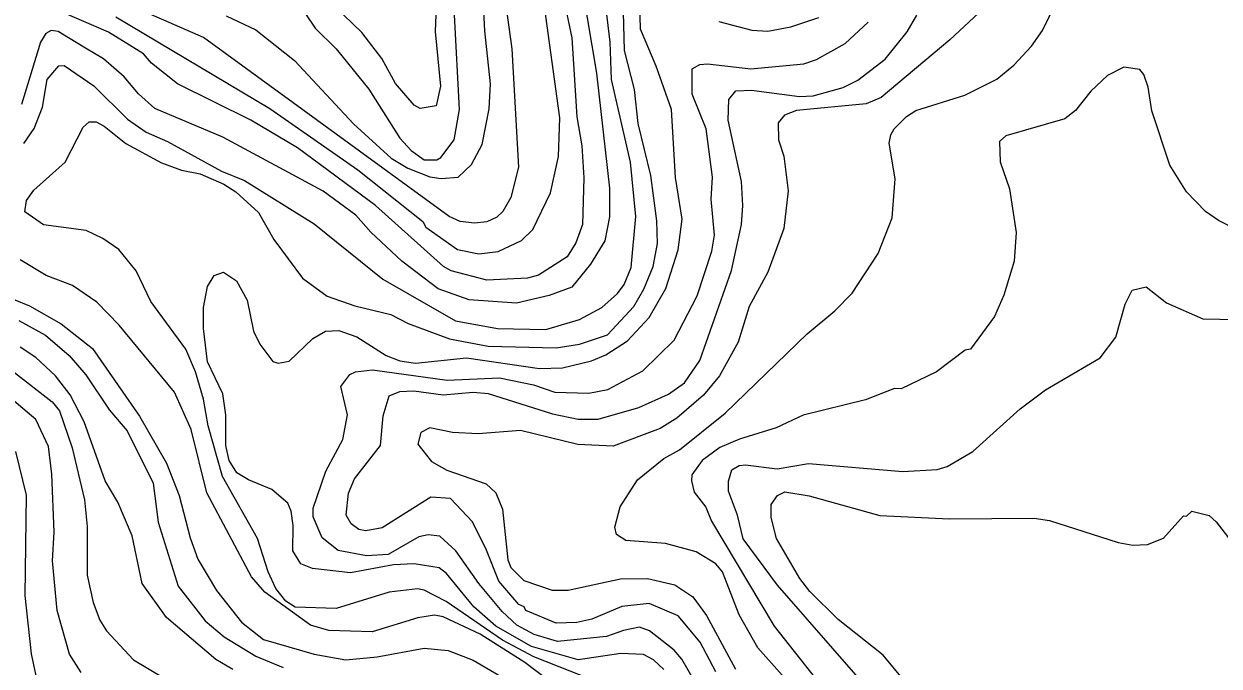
# Model space of a CAD drawing. Extents: x 673.3 to 698.5, y 6984.3 to 7012.3.
# Drawn here: x 683.611 to 685.086, y 6993.56 to 6994.352 of the extents above; entities that cross this region are included whole.
import ezdxf

# ---------------------------------------------------------------- set-up
doc = ezdxf.new("R2010")
doc.units = 0
doc.header["$LTSCALE"] = 0.032
doc.layers.add('1', color=7, linetype='Continuous', lineweight=25)
doc.layers.add('2', color=7, linetype='Continuous', lineweight=13)

msp = doc.modelspace()

# ---------------------------------------------------------------- linework, layer by layer
at = {"layer": '1'}
for points in [[(684.2947, 6994.4287), (684.3176, 6994.2916), (684.3339, 6994.1495), (684.3338, 6994.1141), (684.3281, 6994.0845), (684.3103, 6994.056), (684.2873, 6994.0273), (684.2594, 6994.017), (684.2192, 6994.0078), (684.1606, 6994.0117), (684.1223, 6994.0255), (684.0774, 6994.0596), (684.0392, 6994.0954), (684.0208, 6994.1162), (683.9807, 6994.146), (683.8568, 6994.2128), (683.7729, 6994.2478), (683.7529, 6994.2661), (683.735, 6994.2873), (683.7097, 6994.3092), (683.6874, 6994.3226), (683.6663, 6994.3353), (683.6536, 6994.3431), (683.6448, 6994.3441), (683.6384, 6994.3407), (683.632, 6994.3297), (683.6083, 6994.2531)], [(683.9589, 6994.3647), (683.9708, 6994.347), (683.9964, 6994.3215), (684.037, 6994.2718), (684.0752, 6994.2112), (684.0893, 6994.196), (684.1053, 6994.1845), (684.1209, 6994.1845), (684.1259, 6994.1875), (684.1422, 6994.2094), (684.1489, 6994.2466), (684.1426, 6994.3636)], [(684.033, 6993.7268), (684.0246, 6993.7283), (684.015, 6993.7353), (684.009, 6993.7461), (684.0116, 6993.773), (684.0191, 6993.7908), (684.0511, 6993.8319), (684.0545, 6993.8687), (684.0619, 6993.8931), (684.0752, 6993.8988), (684.0922, 6993.8994), (684.1286, 6993.8946), (684.1654, 6993.8977), (684.184, 6993.8962), (684.2636, 6993.8712), (684.2952, 6993.8644), (684.32, 6993.8644), (684.3701, 6993.8788), (684.4065, 6993.8955), (684.4265, 6993.9092), (684.4453, 6993.9369), (684.4845, 6994.0479), (684.4967, 6994.1049), (684.4984, 6994.1281), (684.4967, 6994.158), (684.4803, 6994.2336), (684.4812, 6994.2593), (684.4897, 6994.2699), (684.5091, 6994.2707), (684.5682, 6994.2627), (684.5852, 6994.2637), (684.6222, 6994.2738), (684.6402, 6994.2831), (684.6739, 6994.3088), (684.7012, 6994.3427), (684.713, 6994.3633)], [(683.5981, 6994.0126), (683.6182, 6994.0043), (683.6573, 6993.9822), (683.6959, 6993.9517), (683.7541, 6993.8682), (683.7872, 6993.8101), (683.8029, 6993.7704), (683.8164, 6993.7181), (683.826, 6993.6918), (683.8491, 6993.6531), (683.8796, 6993.6141), (683.9071, 6993.5924), (683.9694, 6993.5745), (684.0085, 6993.5672), (684.0472, 6993.5711), (684.1051, 6993.5816), (684.1348, 6993.5791), (684.1655, 6993.567)], [(683.6303, 6993.5302), (683.6208, 6993.5747), (683.613, 6993.6469), (683.6146, 6993.7707), (683.6015, 6993.8247)], [(684.6974, 6993.5417), (684.6715, 6993.5731), (684.6158, 6993.6173), (684.5808, 6993.6516), (684.5685, 6993.6679), (684.5398, 6993.7172), (684.5334, 6993.743), (684.5334, 6993.7593), (684.541, 6993.7703), (684.5503, 6993.7747), (684.5802, 6993.77), (684.6671, 6993.7454), (684.7532, 6993.7414), (684.8577, 6993.7422), (684.8767, 6993.7394), (684.9613, 6993.7121), (684.9793, 6993.7089), (684.9975, 6993.7097), (685.0172, 6993.7174), (685.042, 6993.7451), (685.0457, 6993.7449), (685.0523, 6993.751), (685.0737, 6993.7455), (685.0823, 6993.7379), (685.1086, 6993.7038)], [(684.4648, 6993.5527), (684.4457, 6993.5892), (684.4184, 6993.6217), (684.3829, 6993.637), (684.3492, 6993.6331), (684.3121, 6993.6178), (684.2935, 6993.6135), (684.2678, 6993.6128), (684.2305, 6993.6282), (684.2286, 6993.6329), (684.2221, 6993.6358), (684.1972, 6993.6646), (684.1822, 6993.7026), (684.1646, 6993.7378), (684.1377, 6993.7664), (684.1133, 6993.7681), (684.0534, 6993.7303), (684.033, 6993.7268)], [(684.1655, 6993.567), (684.2041, 6993.5445)]]:
    msp.add_lwpolyline(points, dxfattribs=at)
at = {"layer": '2'}
for points in [[(684.1969, 6994.4409), (684.2132, 6994.3215), (684.2214, 6994.1754), (684.2121, 6994.1383), (684.2024, 6994.121), (684.1947, 6994.1137), (684.1824, 6994.108), (684.1673, 6994.1063), (684.1496, 6994.1085), (684.1358, 6994.1145), (683.8329, 6994.3358), (683.7029, 6994.3927)], [(684.1228, 6994.447), (684.1187, 6994.3432), (684.1253, 6994.2757), (684.1199, 6994.2512), (684.1003, 6994.248), (684.0928, 6994.2522), (684.0698, 6994.2789), (684.0528, 6994.3098), (684.0281, 6994.3419), (683.9947, 6994.3743)], [(684.5736, 6993.5186), (684.5166, 6993.5823), (684.4939, 6993.6231), (684.473, 6993.6762), (684.4648, 6993.6858), (684.4406, 6993.7009), (684.403, 6993.7112), (684.3539, 6993.7146), (684.3425, 6993.7221), (684.3403, 6993.7311), (684.3469, 6993.7563), (684.3683, 6993.7898), (684.401, 6993.8158), (684.4201, 6993.8266), (684.4766, 6993.8721), (684.5777, 6993.9699), (684.6119, 6993.9983), (684.633, 6994.0202), (684.6653, 6994.0691), (684.6824, 6994.113), (684.6864, 6994.1612), (684.679, 6994.2053), (684.6807, 6994.2153), (684.6849, 6994.2227), (684.7004, 6994.2383), (684.7116, 6994.2454), (684.7721, 6994.2646), (684.8116, 6994.2844), (684.8326, 6994.3013), (684.8545, 6994.3248), (684.8681, 6994.3443), (684.9176, 6994.4466)], [(684.3165, 6993.5411), (684.2403, 6993.5712), (684.2019, 6993.5915), (684.1324, 6993.6393), (684.105, 6993.6534), (684.0968, 6993.655), (684.062, 6993.6508), (683.9964, 6993.6307), (683.946, 6993.6323), (683.9344, 6993.6398), (683.922, 6993.6555), (683.9127, 6993.6759), (683.8995, 6993.7172), (683.8562, 6993.7937), (683.8388, 6993.8564), (683.833, 6993.8893), (683.8229, 6993.9228), (683.8112, 6993.951), (683.7679, 6994.0099), (683.7498, 6994.0476), (683.7284, 6994.0738), (683.7086, 6994.0877), (683.688, 6994.0972), (683.6355, 6994.1044), (683.6124, 6994.1203), (683.6147, 6994.1346), (683.6238, 6994.1471), (683.6623, 6994.1816), (683.6846, 6994.2249), (683.6918, 6994.2314), (683.7003, 6994.2315), (683.7105, 6994.2261), (683.7372, 6994.2047), (683.7811, 6994.181), (683.8058, 6994.172), (683.8289, 6994.1673), (683.8578, 6994.1547), (683.8728, 6994.1451), (683.9009, 6994.1197), (683.9195, 6994.0861), (683.9551, 6994.0387), (683.9854, 6994.0164), (684.0196, 6994.0046), (684.064, 6993.9939), (684.0853, 6993.9826), (684.1364, 6993.9636), (684.1841, 6993.9546), (684.2681, 6993.9524), (684.2966, 6993.9571), (684.3312, 6993.9688), (684.364, 6994.0034), (684.3763, 6994.0251), (684.3877, 6994.0531), (684.3932, 6994.0812), (684.3923, 6994.1095), (684.3849, 6994.1655), (684.3693, 6994.2294), (684.3646, 6994.2713), (684.3525, 6994.3194), (684.3501, 6994.3988)], [(683.7887, 6994.2074), (683.8553, 6994.1707), (683.8834, 6994.1591), (683.9695, 6994.1056), (684.0542, 6994.0372), (684.1438, 6993.9859), (684.1956, 6993.9766), (684.2554, 6993.9752), (684.2966, 6993.9877), (684.3243, 6994.0022), (684.3437, 6994.0196), (684.3518, 6994.0308), (684.3604, 6994.0519), (684.3664, 6994.1147), (684.3597, 6994.1817), (684.3363, 6994.2839), (684.3345, 6994.3297), (684.3265, 6994.3991)], [(683.8609, 6994.3626), (683.8974, 6994.345), (683.9452, 6994.3074), (684.0178, 6994.2291), (684.0645, 6994.1865), (684.0849, 6994.1744), (684.112, 6994.1637), (684.126, 6994.1616), (684.1469, 6994.1632), (684.1635, 6994.1789), (684.1769, 6994.2035), (684.1855, 6994.2476), (684.1871, 6994.2783), (684.1799, 6994.3437), (684.1766, 6994.408)], [(684.2784, 6994.3779), (684.2874, 6994.3352), (684.2937, 6994.2377), (684.2996, 6994.202), (684.302, 6994.1623), (684.3004, 6994.105), (684.2924, 6994.0821), (684.2816, 6994.0647), (684.2461, 6994.0424), (684.2325, 6994.0385), (684.1824, 6994.0362), (684.1385, 6994.0478), (684.1288, 6994.0528), (684.0452, 6994.1284), (683.9488, 6994.1994), (683.8913, 6994.2334), (683.8009, 6994.2785), (683.7687, 6994.3041), (683.7588, 6994.3155), (683.7156, 6994.3424), (683.6403, 6994.3749)], [(683.7249, 6994.361), (683.9149, 6994.2481), (684.0233, 6994.1723), (684.1037, 6994.1087), (684.1072, 6994.1016), (684.1463, 6994.0738), (684.1724, 6994.0688), (684.1965, 6994.0716), (684.2252, 6994.0849), (684.2391, 6994.0986), (684.2612, 6994.1439), (684.271, 6994.1887), (684.2727, 6994.2363), (684.2538, 6994.3739)], [(684, 6993.9741), (684.0221, 6993.966), (684.0583, 6993.943), (684.075, 6993.9366), (684.0945, 6993.9336), (684.1573, 6993.9401), (684.2473, 6993.9271), (684.2757, 6993.9278), (684.3117, 6993.9365), (684.3292, 6993.9438), (684.3559, 6993.9614), (684.3826, 6993.99), (684.4034, 6994.0259), (684.4184, 6994.0736), (684.4234, 6994.1115), (684.4152, 6994.163), (684.4102, 6994.2469), (684.3914, 6994.3003), (684.3721, 6994.346), (684.3714, 6994.3782)], [(684.7953, 6994.3715), (684.7535, 6994.3328), (684.6688, 6994.2614), (684.6503, 6994.2536), (684.5645, 6994.2455), (684.5496, 6994.2396), (684.5417, 6994.2303), (684.5422, 6994.2095), (684.5488, 6994.1891), (684.5544, 6994.1464), (684.5487, 6994.0997), (684.5291, 6994.0458), (684.5062, 6994.0037), (684.4924, 6993.9594), (684.4693, 6993.9179), (684.4498, 6993.894), (684.417, 6993.8658), (684.3963, 6993.8528), (684.3385, 6993.831), (684.2949, 6993.8334), (684.2238, 6993.8505), (684.1717, 6993.8464), (684.1401, 6993.8479), (684.1123, 6993.8536), (684.1011, 6993.8481), (684.0972, 6993.8335), (684.1142, 6993.8123), (684.1331, 6993.8016), (684.1815, 6993.7845), (684.1935, 6993.7735), (684.2017, 6993.7534), (684.2084, 6993.6907), (684.2122, 6993.6813), (684.228, 6993.6653), (684.2629, 6993.6535), (684.2827, 6993.6535), (684.3474, 6993.6672), (684.3805, 6993.668), (684.4144, 6993.6599)], [(684.4135, 6993.9622), (684.4421, 6994.0169), (684.4599, 6994.072), (684.4632, 6994.0916), (684.4592, 6994.1362), (684.4609, 6994.1633), (684.4531, 6994.2229), (684.4357, 6994.2656), (684.4357, 6994.2968), (684.4451, 6994.3023), (684.4545, 6994.3033), (684.5082, 6994.2969), (684.5735, 6994.3032), (684.5893, 6994.3084), (684.6245, 6994.3283), (684.6528, 6994.3544)], [(684.4687, 6994.3552), (684.5093, 6994.3445), (684.529, 6994.3433), (684.5577, 6994.3489), (684.5922, 6994.3605)], [(683.6113, 6994.2047), (683.6241, 6994.2233), (683.6342, 6994.2496), (683.64, 6994.2838), (683.6545, 6994.3008), (683.6611, 6994.301), (683.6975, 6994.2758), (683.7391, 6994.235), (683.7621, 6994.2187), (683.7887, 6994.2074)], [(685.1321, 6994.086), (685.0852, 6994.1096), (685.0689, 6994.121), (685.0457, 6994.1451), (685.025, 6994.1781), (685.0028, 6994.245), (684.9982, 6994.2743), (684.9928, 6994.2898), (684.9879, 6994.2963), (684.9683, 6994.2992), (684.9481, 6994.2888), (684.9276, 6994.2693), (684.9085, 6994.2455), (684.8955, 6994.2354), (684.8226, 6994.2141), (684.8151, 6994.2071), (684.8156, 6994.1821), (684.8272, 6994.1489), (684.8354, 6994.0948), (684.833, 6994.0596), (684.8204, 6994.0174), (684.8088, 6993.9912), (684.7793, 6993.9509), (684.7727, 6993.9496)], [(684.2818, 6993.5241), (684.2294, 6993.5642), (684.1743, 6993.5992), (684.1284, 6993.6206), (684.1179, 6993.6224), (684.0972, 6993.6193), (684.0411, 6993.6021), (683.9876, 6993.6037), (683.9651, 6993.6101), (683.9085, 6993.6511), (683.8923, 6993.6697), (683.8372, 6993.7735), (683.8178, 6993.8518), (683.797, 6993.8977), (683.7288, 6993.9806), (683.7013, 6994.0089), (683.6711, 6994.0295), (683.6389, 6994.042), (683.6068, 6994.0612)], [(684.401, 6993.5553), (684.3881, 6993.5673), (684.3759, 6993.5738), (684.3476, 6993.5752), (684.2953, 6993.5672), (684.2374, 6993.584), (684.1935, 6993.6089), (684.1664, 6993.6327), (684.1326, 6993.6738), (684.1238, 6993.6809), (684.0928, 6993.6861), (684.0674, 6993.6845), (684.0143, 6993.6747), (683.9675, 6993.6801), (683.9529, 6993.6861), (683.9433, 6993.7021), (683.9436, 6993.7332), (683.9412, 6993.7511), (683.9371, 6993.7609), (683.9172, 6993.7778), (683.8883, 6993.7894), (683.8741, 6993.7981), (683.8646, 6993.8133), (683.8605, 6993.832), (683.8606, 6993.87), (683.8566, 6993.8958), (683.8379, 6993.9351), (683.833, 6993.9766), (683.833, 6994.0023), (683.8379, 6994.0282), (683.8462, 6994.042), (683.8575, 6994.0458), (683.8735, 6994.0354), (683.8869, 6994.0112), (683.8948, 6993.973), (683.9026, 6993.957), (683.9186, 6993.9355), (683.9252, 6993.9336), (683.9386, 6993.9362), (683.9678, 6993.9641), (683.9834, 6993.9733), (684, 6993.9741)], [(684.6434, 6993.5425), (684.541, 6993.6597), (684.4985, 6993.7169), (684.4918, 6993.7461), (684.4804, 6993.7757), (684.4805, 6993.7881), (684.4849, 6993.8018), (684.4937, 6993.8071), (684.5017, 6993.8081), (684.5407, 6993.8032), (684.5793, 6993.8099), (684.6956, 6993.8), (684.7382, 6993.8024), (684.7505, 6993.806), (684.7821, 6993.8246), (684.8404, 6993.8774), (684.8715, 6993.9006), (684.939, 6993.9403), (684.9584, 6993.9657), (684.9701, 6994.0063), (684.9788, 6994.0238), (684.9959, 6994.0277), (685.0209, 6994.0082), (685.0658, 6993.9882), (685.1698, 6993.9865)], [(683.6052, 6993.9864), (683.6381, 6993.9681), (683.667, 6993.9431), (683.6877, 6993.9192), (683.7168, 6993.8755), (683.7388, 6993.8499), (683.7708, 6993.7853), (683.7769, 6993.7372), (683.8016, 6993.6582), (683.8349, 6993.6156), (683.8584, 6993.5956), (683.8975, 6993.5719), (683.931, 6993.5578)], [(683.869, 6993.5556), (683.848, 6993.5678), (683.7871, 6993.6195), (683.7572, 6993.6616), (683.7448, 6993.7205), (683.7273, 6993.762), (683.7118, 6993.7884), (683.6858, 6993.8613), (683.6684, 6993.8945), (683.6504, 6993.9181), (683.6259, 6993.9406), (683.6067, 6993.9535)], [(684.4525, 6993.5169), (684.4229, 6993.5682), (684.4135, 6993.5793), (684.3832, 6993.6033), (684.3709, 6993.6077), (684.3511, 6993.6038), (684.3303, 6993.5962), (684.2697, 6993.59), (684.2407, 6993.5986), (684.2195, 6993.6104), (684.2014, 6993.627), (684.1724, 6993.6616), (684.1442, 6993.7021), (684.1244, 6993.7201), (684.1102, 6993.7219), (684.0984, 6993.7193), (684.0609, 6993.6975), (684.034, 6993.6958), (683.9989, 6993.7025), (683.9794, 6993.7179), (683.9683, 6993.744), (683.9682, 6993.7547), (683.9838, 6993.8001), (684.0047, 6993.8392), (684.0105, 6993.87), (684.0024, 6993.9047), (684.0134, 6993.9198), (684.0204, 6993.923), (684.0414, 6993.9254), (684.1336, 6993.9125), (684.1981, 6993.9156), (684.2401, 6993.9067), (684.2665, 6993.8977), (684.3081, 6993.8965), (684.3319, 6993.9013), (684.375, 6993.9242), (684.4135, 6993.9622)], [(684.7727, 6993.9496), (684.7372, 6993.9231), (684.6935, 6993.9021), (684.6855, 6993.9025), (684.6496, 6993.8885), (684.5727, 6993.8693), (684.5396, 6993.8537), (684.494, 6993.8398), (684.4701, 6993.8294), (684.4483, 6993.8134), (684.4355, 6993.7956), (684.4348, 6993.7884), (684.4384, 6993.7745), (684.4526, 6993.756), (684.4597, 6993.7385), (684.5369, 6993.6091), (684.5878, 6993.5444)], [(683.5998, 6993.9223), (683.6462, 6993.8857), (683.6553, 6993.8749), (683.6708, 6993.8293), (683.6862, 6993.7648), (683.6896, 6993.7322), (683.6896, 6993.6718), (683.6967, 6993.6381), (683.7049, 6993.6164), (683.7134, 6993.6034), (683.7465, 6993.5672), (683.7832, 6993.5456)], [(683.682, 6993.5519), (683.6678, 6993.5746), (683.6523, 6993.6283), (683.6465, 6993.6898), (683.6488, 6993.7251), (683.6457, 6993.7965), (683.6415, 6993.8307), (683.6261, 6993.8641), (683.5859, 6993.8981)], [(684.4144, 6993.6599), (684.4366, 6993.645), (684.4536, 6993.6223), (684.4893, 6993.5557)]]:
    msp.add_lwpolyline(points, dxfattribs=at)

doc.saveas('drawing.dxf')
